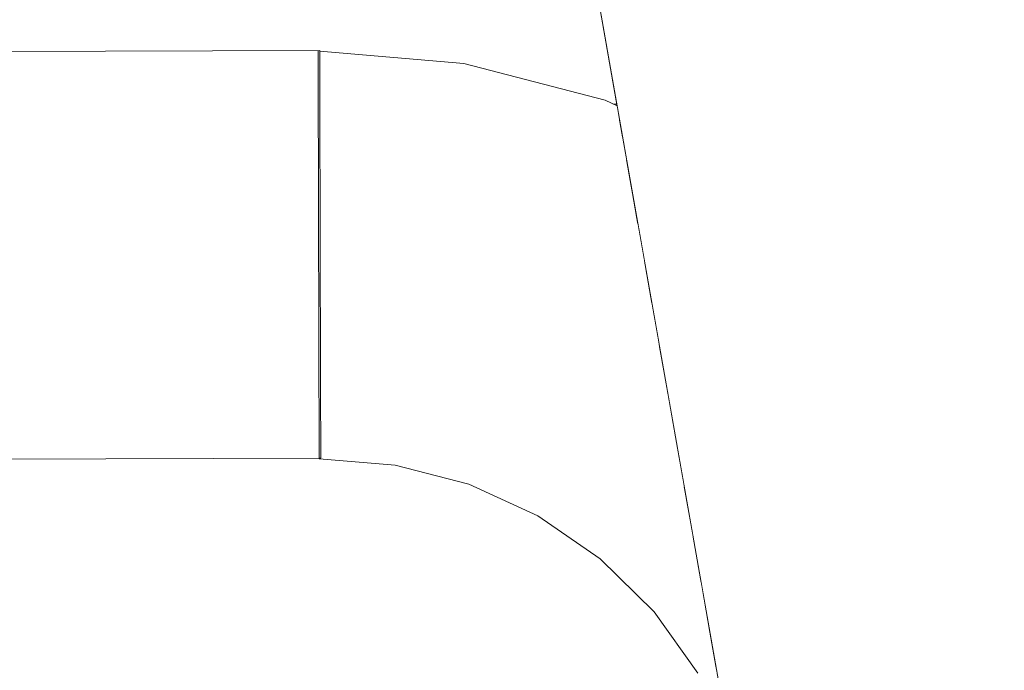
# Model space of a CAD drawing. Header units: millimetres. Extents: x -30280 to 309309, y -17460 to 4378.
# Tile 851 of 1056: x 251394 to 251433, y -13065 to -13040. Entities that reach past the tile are written whole.
import ezdxf

# ---------------------------------------------------------------- set-up
doc = ezdxf.new("R2010")
doc.units = ezdxf.units.MM
doc.header["$MEASUREMENT"] = 0
doc.linetypes.add('Wipeout_Contour', pattern=[1000, 0, -1000])
for name, color, linetype in [('Nuevo_08_E_Envans secs', 7, 'Continuous'), ('Nuevo_09_EI_Mobiliari general', 7, 'Continuous'), ('Nuevo_Ventanas Archicad', 7, 'Continuous')]:
    doc.layers.add(name, color=color, linetype=linetype)
doc.layers.add('Nuevo_09_EI_Mobiliari general_Pluma_Nº__1', color=7, linetype='Continuous', lineweight=5)

# ---------------------------------------------------------------- blocks, each defined once
blk = doc.blocks.new('Elem Sección_541_6', base_point=(235890.588, -13459.976))
at = {"color": 254, "linetype": 'Wipeout_Contour', "lineweight": 0, "ltscale": 1517989.291840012}
blk.add_wipeout([(248979.884, -11359.976), (254508.641, -11359.976), (254508.641, -13457.976), (254654.197, -13457.976), (254654.197, -11012.976), (248979.884, -11012.976)], dxfattribs=at).dxf.layer = 'Nuevo_08_E_Envans secs'
blk = doc.blocks.new('Elem Sección_543_6', base_point=(235890.588, -13459.976))
at = {"color": 254, "linetype": 'Wipeout_Contour', "lineweight": 0, "ltscale": 31165908.05935061}
blk.add_wipeout([(253368.641, -11399.976), (248979.884, -11399.976), (248979.884, -13305.666), (249022.416, -13068.118), (249023.053, -13065.78), (249026.984, -13043.488), (249005.387, -13043.488), (249005.387, -12987.919), (249005.459, -12987.919), (249019.024, -12561.809), (249441.751, -12561.809), (249455.316, -12987.919), (249455.387, -12987.919), (249455.387, -13043.488), (249433.791, -13043.488), (249437.722, -13065.78), (249438.358, -13068.118), (249480.387, -13302.855), (249522.416, -13068.119), (249523.053, -13065.78), (249526.984, -13043.488), (249505.387, -13043.488), (249505.387, -12987.919), (249505.459, -12987.919), (249519.024, -12561.809), (249941.751, -12561.809), (249955.316, -12987.919), (249955.387, -12987.919), (249955.387, -13043.488), (249933.791, -13043.488), (249937.722, -13065.78), (249938.358, -13068.119), (249980.387, -13302.855), (250022.416, -13068.119), (250023.053, -13065.78), (250026.984, -13043.488), (250005.387, -13043.488), (250005.387, -12987.919), (250005.459, -12987.919), (250019.024, -12561.81), (250441.751, -12561.81), (250455.316, -12987.919), (250455.387, -12987.919), (250455.387, -13043.488), (250433.791, -13043.488), (250437.722, -13065.78), (250438.358, -13068.119), (250480.387, -13302.855), (250522.416, -13068.119), (250523.053, -13065.78), (250526.984, -13043.488), (250505.387, -13043.488), (250505.387, -12987.919), (250505.459, -12987.919), (250519.024, -12561.81), (250941.751, -12561.81), (250955.316, -12987.919), (250955.387, -12987.919), (250955.387, -13043.488), (250933.791, -13043.488), (250937.722, -13065.78), (250938.358, -13068.119), (250980.387, -13302.855), (251022.416, -13068.119), (251023.053, -13065.78), (251026.984, -13043.488), (251005.387, -13043.488), (251005.387, -12987.919), (251005.459, -12987.919), (251019.024, -12561.81), (251441.751, -12561.81), (251455.316, -12987.919), (251455.387, -12987.919), (251455.387, -13043.488), (251433.791, -13043.488), (251437.722, -13065.78), (251438.358, -13068.119), (251480.387, -13302.855), (251522.416, -13068.119), (251523.053, -13065.78), (251526.984, -13043.488), (251505.387, -13043.488), (251505.387, -12987.919), (251505.459, -12987.919), (251519.024, -12561.81), (251941.751, -12561.81), (251955.316, -12987.919), (251955.387, -12987.919), (251955.387, -13043.488), (251933.791, -13043.488), (251937.722, -13065.78), (251938.358, -13068.119), (251980.387, -13302.855), (252022.416, -13068.119), (252023.053, -13065.78), (252026.984, -13043.488), (252005.387, -13043.488), (252005.387, -12987.919), (252005.459, -12987.919), (252019.024, -12561.81), (252441.751, -12561.81), (252455.316, -12987.919), (252455.387, -12987.919), (252455.387, -13043.488), (252433.791, -13043.488), (252437.722, -13065.78), (252438.358, -13068.119), (252480.387, -13302.855), (252522.416, -13068.119), (252523.053, -13065.78), (252526.984, -13043.488), (252505.387, -13043.488), (252505.387, -12987.919), (252505.459, -12987.919), (252519.024, -12561.81), (252941.751, -12561.81), (252955.316, -12987.919), (252955.387, -12987.919), (252955.387, -13043.488), (252933.791, -13043.488), (252937.722, -13065.78), (252938.358, -13068.119), (252999.567, -13409.976), (253368.641, -13409.976)], dxfattribs=at).dxf.layer = 'Nuevo_Ventanas Archicad'
at = {"color": 254, "linetype": 'Wipeout_Contour', "lineweight": 0, "ltscale": 7295586.635294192}
blk.add_wipeout([(251038.831, -13068.438), (250989.008, -13351.001), (250999.567, -13409.976), (251461.208, -13409.976), (251471.767, -13351.001), (251421.944, -13068.438), (251421.833, -13068.03), (251420.624, -13065.481), (251418.964, -13063.151), (251416.847, -13061.071), (251414.395, -13059.386), (251411.682, -13058.147), (251408.792, -13057.391), (251405.812, -13057.142), (251405.812, -13057.12), (251236.9, -13057.585), (251236.899, -13057.621), (251230.387, -13057.603), (251223.875, -13057.621), (251223.875, -13057.585), (251054.963, -13057.12), (251054.963, -13057.142), (251051.983, -13057.391), (251049.093, -13058.147), (251046.38, -13059.386), (251043.928, -13061.071), (251041.811, -13063.151), (251040.151, -13065.481), (251038.942, -13068.03)], dxfattribs=at).dxf.layer = 'Nuevo_Ventanas Archicad'
blk = doc.blocks.new('Elem Sección_548_6', base_point=(235890.588, -13459.976))
at = {"color": 254, "linetype": 'Wipeout_Contour', "lineweight": 0, "ltscale": 755266.248485}
blk.add_wipeout([(251417.368, -13043.221), (251417.508, -13043.285), (251417.497, -13043.221)], dxfattribs=at).dxf.layer = 'Nuevo_09_EI_Mobiliari general'
at = {"color": 254, "linetype": 'Wipeout_Contour', "lineweight": 0, "ltscale": 755272.90756}
blk.add_wipeout([(251419.118, -13052.414), (251419.014, -13052.601), (251419.17, -13052.708)], dxfattribs=at).dxf.layer = 'Nuevo_09_EI_Mobiliari general'
at = {"color": 254, "linetype": 'Wipeout_Contour', "lineweight": 0, "ltscale": 755279.492133}
blk.add_wipeout([(251420.871, -13062.353), (251420.304, -13062.694), (251421.137, -13063.864)], dxfattribs=at).dxf.layer = 'Nuevo_09_EI_Mobiliari general'
at = {"color": 254, "linetype": 'Wipeout_Contour', "lineweight": 0, "ltscale": 9559586.718697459}
blk.add_wipeout([(251044.853, -13034.287), (251043.278, -13043.221), (251043.407, -13043.221), (251043.735, -13043.071), (251049.285, -13041.62), (251054.944, -13041.147), (251054.944, -13041.12), (251230.387, -13041.603), (251405.831, -13041.12), (251405.831, -13041.147), (251411.49, -13041.62), (251417.04, -13043.071), (251417.368, -13043.221), (251417.497, -13043.221), (251415.922, -13034.287), (251415.153, -13031.419), (251413.897, -13028.729), (251412.191, -13026.298), (251410.089, -13024.201), (251407.654, -13022.502), (251404.961, -13021.252), (251402.091, -13020.49), (251399.133, -13020.239), (251399.133, -13020.217), (251243.579, -13020.652), (251243.579, -13020.725), (251230.387, -13020.689), (251217.196, -13020.725), (251217.196, -13020.652), (251061.642, -13020.217), (251061.642, -13020.239), (251058.684, -13020.49), (251055.814, -13021.252), (251053.12, -13022.502), (251050.685, -13024.201), (251048.583, -13026.298), (251046.878, -13028.729), (251045.622, -13031.419)], dxfattribs=at).dxf.layer = 'Nuevo_09_EI_Mobiliari general'
at = {"color": 254, "linetype": 'Wipeout_Contour', "lineweight": 0, "ltscale": 2517678.655967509}
blk.add_wipeout([(251455.387, -13007.674), (251413.566, -13007.674), (251415.63, -13008.632), (251420.357, -13011.93), (251424.437, -13016.001), (251427.747, -13020.719), (251430.186, -13025.942), (251431.679, -13031.509), (251433.744, -13043.221), (251455.387, -13043.221)], dxfattribs=at).dxf.layer = 'Nuevo_09_EI_Mobiliari general'
at = {"color": 254, "linetype": 'Wipeout_Contour', "lineweight": 0, "ltscale": 1007193.004437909}
blk.add_wipeout([(251480.387, -13345.819), (251425.168, -13032.657), (251423.8, -13032.898), (251480.387, -13353.819)], dxfattribs=at).dxf.layer = 'Nuevo_09_EI_Mobiliari general'
at = {"color": 254, "linetype": 'Wipeout_Contour', "lineweight": 0, "ltscale": 1007021.546958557}
blk.add_wipeout([(251417.508, -13043.285), (251417.04, -13043.071), (251417.081, -13043.2), (251417.53, -13043.405)], dxfattribs=at).dxf.layer = 'Nuevo_09_EI_Mobiliari general'
at = {"color": 254, "linetype": 'Wipeout_Contour', "lineweight": 0, "ltscale": 1007189.338553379}
blk.add_wipeout([(251480.387, -13353.819), (251423.8, -13032.898), (251422.432, -13033.139), (251478.977, -13353.819)], dxfattribs=at).dxf.layer = 'Nuevo_09_EI_Mobiliari general'
at = {"color": 254, "linetype": 'Wipeout_Contour', "lineweight": 0, "ltscale": 1007009.396975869}
blk.add_wipeout([(251411.49, -13041.62), (251411.511, -13041.743), (251417.081, -13043.2), (251417.04, -13043.071)], dxfattribs=at).dxf.layer = 'Nuevo_09_EI_Mobiliari general'
at = {"color": 254, "linetype": 'Wipeout_Contour', "lineweight": 0, "ltscale": 1258731.09734924}
blk.add_wipeout([(251405.83, -13041.242), (251405.83, -13041.269), (251411.511, -13041.743), (251411.49, -13041.62), (251405.831, -13041.147)], dxfattribs=at).dxf.layer = 'Nuevo_09_EI_Mobiliari general'
at = {"color": 254, "linetype": 'Wipeout_Contour', "lineweight": 0, "ltscale": 1007021.780773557}
blk.add_wipeout([(251417.04, -13043.554), (251417.601, -13043.81), (251417.53, -13043.405), (251417.081, -13043.2)], dxfattribs=at).dxf.layer = 'Nuevo_09_EI_Mobiliari general'
at = {"color": 254, "linetype": 'Wipeout_Contour', "lineweight": 0, "ltscale": 1007009.447294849}
blk.add_wipeout([(251411.511, -13041.743), (251411.49, -13042.102), (251417.04, -13043.554), (251417.081, -13043.2)], dxfattribs=at).dxf.layer = 'Nuevo_09_EI_Mobiliari general'
at = {"color": 254, "linetype": 'Wipeout_Contour', "lineweight": 0, "ltscale": 1258731.179219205}
blk.add_wipeout([(251405.83, -13041.269), (251405.831, -13041.603), (251405.831, -13041.629), (251411.49, -13042.102), (251411.511, -13041.743)], dxfattribs=at).dxf.layer = 'Nuevo_09_EI_Mobiliari general'
at = {"color": 254, "linetype": 'Wipeout_Contour', "lineweight": 0, "ltscale": 1007021.852639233}
blk.add_wipeout([(251416.917, -13044.122), (251417.721, -13044.489), (251417.601, -13043.81), (251417.04, -13043.554)], dxfattribs=at).dxf.layer = 'Nuevo_09_EI_Mobiliari general'
at = {"color": 254, "linetype": 'Wipeout_Contour', "lineweight": 0, "ltscale": 1007009.305013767}
blk.add_wipeout([(251411.49, -13042.102), (251411.428, -13042.686), (251416.917, -13044.122), (251417.04, -13043.554)], dxfattribs=at).dxf.layer = 'Nuevo_09_EI_Mobiliari general'
at = {"color": 254, "linetype": 'Wipeout_Contour', "lineweight": 0, "ltscale": 1258731.241697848}
blk.add_wipeout([(251405.831, -13041.629), (251405.832, -13042.192), (251405.832, -13042.219), (251411.428, -13042.686), (251411.49, -13042.102)], dxfattribs=at).dxf.layer = 'Nuevo_09_EI_Mobiliari general'
at = {"color": 254, "linetype": 'Wipeout_Contour', "lineweight": 0, "ltscale": 1007021.938522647}
blk.add_wipeout([(251416.917, -13044.122), (251416.717, -13044.887), (251417.885, -13045.421), (251417.721, -13044.489)], dxfattribs=at).dxf.layer = 'Nuevo_09_EI_Mobiliari general'
at = {"color": 254, "linetype": 'Wipeout_Contour', "lineweight": 0, "ltscale": 1006625.019376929}
blk.add_wipeout([(251230.387, -13041.603), (251230.387, -13041.724), (251405.83, -13041.242), (251405.831, -13041.12)], dxfattribs=at).dxf.layer = 'Nuevo_09_EI_Mobiliari general'
at = {"color": 254, "linetype": 'Wipeout_Contour', "lineweight": 0, "ltscale": 1007008.967284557}
blk.add_wipeout([(251411.327, -13043.478), (251416.717, -13044.887), (251416.917, -13044.122), (251411.428, -13042.686)], dxfattribs=at).dxf.layer = 'Nuevo_09_EI_Mobiliari general'
at = {"color": 254, "linetype": 'Wipeout_Contour', "lineweight": 0, "ltscale": 1006986.831757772}
blk.add_wipeout([(251411.428, -13042.686), (251405.832, -13042.219), (251405.833, -13043.019), (251411.327, -13043.478)], dxfattribs=at).dxf.layer = 'Nuevo_09_EI_Mobiliari general'
at = {"color": 254, "linetype": 'Wipeout_Contour', "lineweight": 0, "ltscale": 1007022.020560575}
blk.add_wipeout([(251416.717, -13044.887), (251416.445, -13045.826), (251418.089, -13046.577), (251417.885, -13045.421)], dxfattribs=at).dxf.layer = 'Nuevo_09_EI_Mobiliari general'
at = {"color": 254, "linetype": 'Wipeout_Contour', "lineweight": 0, "ltscale": 1006625.069390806}
blk.add_wipeout([(251230.387, -13042.085), (251405.831, -13041.603), (251405.83, -13041.242), (251230.387, -13041.724)], dxfattribs=at).dxf.layer = 'Nuevo_09_EI_Mobiliari general'
at = {"color": 254, "linetype": 'Wipeout_Contour', "lineweight": 0, "ltscale": 1007008.444547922}
blk.add_wipeout([(251411.327, -13043.478), (251411.19, -13044.452), (251416.445, -13045.826), (251416.717, -13044.887)], dxfattribs=at).dxf.layer = 'Nuevo_09_EI_Mobiliari general'
at = {"layer": 'Nuevo_09_EI_Mobiliari general_Pluma_Nº__1', "color": 7, "linetype": 'Continuous', "lineweight": 5}
for p, q in [((251405.768, -13041.142), (251405.768, -13041.242)), ((251405.831, -13041.12), (251405.83, -13041.242))]:
    blk.add_line(p, q, dxfattribs=at)
at = {"color": 254, "linetype": 'Wipeout_Contour', "lineweight": 0, "ltscale": 1006625.169237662}
blk.add_wipeout([(251405.831, -13041.603), (251230.387, -13042.085), (251230.387, -13042.674), (251405.832, -13042.192)], dxfattribs=at).dxf.layer = 'Nuevo_09_EI_Mobiliari general'
at = {"color": 254, "linetype": 'Wipeout_Contour', "lineweight": 0, "ltscale": 1258731.292618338}
blk.add_wipeout([(251405.833, -13043.019), (251405.836, -13043.978), (251405.836, -13044.005), (251411.19, -13044.452), (251411.327, -13043.478)], dxfattribs=at).dxf.layer = 'Nuevo_09_EI_Mobiliari general'
at = {"color": 254, "linetype": 'Wipeout_Contour', "lineweight": 0, "ltscale": 1007022.086740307}
blk.add_wipeout([(251416.445, -13045.826), (251416.11, -13046.911), (251418.326, -13047.923), (251418.089, -13046.577)], dxfattribs=at).dxf.layer = 'Nuevo_09_EI_Mobiliari general'
at = {"layer": 'Nuevo_09_EI_Mobiliari general_Pluma_Nº__1', "color": 7, "linetype": 'Continuous', "lineweight": 5}
for p, q in [((251405.831, -13041.12), (251223.831, -13041.621)), ((251405.768, -13041.242), (251405.768, -13041.603)), ((251405.83, -13041.242), (251405.831, -13041.603)), ((251411.49, -13041.62), (251405.831, -13041.147))]:
    blk.add_line(p, q, dxfattribs=at)
at = {"color": 254, "linetype": 'Wipeout_Contour', "lineweight": 0, "ltscale": 1006625.31588669}
blk.add_wipeout([(251230.387, -13042.674), (251230.387, -13043.474), (251405.833, -13042.992), (251405.832, -13042.192)], dxfattribs=at).dxf.layer = 'Nuevo_09_EI_Mobiliari general'
at = {"color": 254, "linetype": 'Wipeout_Contour', "lineweight": 0, "ltscale": 1007007.752841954}
blk.add_wipeout([(251411.19, -13044.452), (251411.021, -13045.58), (251416.11, -13046.911), (251416.445, -13045.826)], dxfattribs=at).dxf.layer = 'Nuevo_09_EI_Mobiliari general'
at = {"layer": 'Nuevo_09_EI_Mobiliari general_Pluma_Nº__1', "color": 7, "linetype": 'Continuous', "lineweight": 5}
for p, q in [((251405.768, -13041.603), (251405.769, -13042.192)), ((251405.831, -13041.603), (251405.832, -13042.192))]:
    blk.add_line(p, q, dxfattribs=at)
at = {"color": 254, "linetype": 'Wipeout_Contour', "lineweight": 0, "ltscale": 1258731.281797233}
blk.add_wipeout([(251405.836, -13044.005), (251405.838, -13045.12), (251405.838, -13045.147), (251411.021, -13045.58), (251411.19, -13044.452)], dxfattribs=at).dxf.layer = 'Nuevo_09_EI_Mobiliari general'
at = {"color": 254, "linetype": 'Wipeout_Contour', "lineweight": 0, "ltscale": 1007022.130618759}
blk.add_wipeout([(251415.721, -13048.107), (251418.59, -13049.418), (251418.326, -13047.923), (251416.11, -13046.911)], dxfattribs=at).dxf.layer = 'Nuevo_09_EI_Mobiliari general'
at = {"color": 254, "linetype": 'Wipeout_Contour', "lineweight": 0, "ltscale": 1006625.504894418}
blk.add_wipeout([(251230.387, -13043.474), (251230.387, -13044.46), (251405.836, -13043.978), (251405.833, -13042.992)], dxfattribs=at).dxf.layer = 'Nuevo_09_EI_Mobiliari general'
at = {"color": 254, "linetype": 'Wipeout_Contour', "lineweight": 0, "ltscale": 1007006.913308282}
blk.add_wipeout([(251411.021, -13045.58), (251410.826, -13046.827), (251415.721, -13048.107), (251416.11, -13046.911)], dxfattribs=at).dxf.layer = 'Nuevo_09_EI_Mobiliari general'
at = {"layer": 'Nuevo_09_EI_Mobiliari general_Pluma_Nº__1', "color": 7, "linetype": 'Continuous', "lineweight": 5}
for p, q in [((251405.769, -13042.192), (251405.771, -13042.992)), ((251405.832, -13042.192), (251405.833, -13042.992))]:
    blk.add_line(p, q, dxfattribs=at)
at = {"color": 254, "linetype": 'Wipeout_Contour', "lineweight": 0, "ltscale": 1258731.247708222}
blk.add_wipeout([(251405.838, -13045.147), (251405.842, -13046.384), (251405.842, -13046.411), (251410.826, -13046.827), (251411.021, -13045.58)], dxfattribs=at).dxf.layer = 'Nuevo_09_EI_Mobiliari general'
at = {"color": 254, "linetype": 'Wipeout_Contour', "lineweight": 0, "ltscale": 1007022.148935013}
blk.add_wipeout([(251415.292, -13049.38), (251418.872, -13051.016), (251418.59, -13049.418), (251415.721, -13048.107)], dxfattribs=at).dxf.layer = 'Nuevo_09_EI_Mobiliari general'
at = {"color": 254, "linetype": 'Wipeout_Contour', "lineweight": 0, "ltscale": 1006625.730517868}
blk.add_wipeout([(251230.387, -13044.46), (251230.387, -13045.603), (251405.838, -13045.12), (251405.836, -13043.978)], dxfattribs=at).dxf.layer = 'Nuevo_09_EI_Mobiliari general'
at = {"color": 254, "linetype": 'Wipeout_Contour', "lineweight": 0, "ltscale": 1007005.951541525}
blk.add_wipeout([(251410.826, -13046.827), (251410.609, -13048.156), (251415.292, -13049.38), (251415.721, -13048.107)], dxfattribs=at).dxf.layer = 'Nuevo_09_EI_Mobiliari general'
at = {"layer": 'Nuevo_09_EI_Mobiliari general_Pluma_Nº__1', "color": 7, "linetype": 'Continuous', "lineweight": 5}
for p, q in [((251405.771, -13042.992), (251405.773, -13043.978)), ((251405.833, -13042.992), (251405.836, -13043.978))]:
    blk.add_line(p, q, dxfattribs=at)
at = {"color": 254, "linetype": 'Wipeout_Contour', "lineweight": 0, "ltscale": 1258731.191655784}
blk.add_wipeout([(251405.842, -13046.411), (251405.845, -13047.731), (251405.845, -13047.758), (251410.609, -13048.156), (251410.826, -13046.827)], dxfattribs=at).dxf.layer = 'Nuevo_09_EI_Mobiliari general'
at = {"color": 254, "linetype": 'Wipeout_Contour', "lineweight": 0, "ltscale": 1258779.224175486}
blk.add_wipeout([(251414.833, -13050.69), (251419.014, -13052.601), (251419.118, -13052.414), (251418.872, -13051.016), (251415.292, -13049.38)], dxfattribs=at).dxf.layer = 'Nuevo_09_EI_Mobiliari general'
at = {"color": 254, "linetype": 'Wipeout_Contour', "lineweight": 0, "ltscale": 1006625.985918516}
blk.add_wipeout([(251405.838, -13045.12), (251230.387, -13045.603), (251230.387, -13046.866), (251405.842, -13046.384)], dxfattribs=at).dxf.layer = 'Nuevo_09_EI_Mobiliari general'
at = {"color": 254, "linetype": 'Wipeout_Contour', "lineweight": 0, "ltscale": 1007004.896802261}
blk.add_wipeout([(251410.609, -13048.156), (251410.379, -13049.526), (251414.833, -13050.69), (251415.292, -13049.38)], dxfattribs=at).dxf.layer = 'Nuevo_09_EI_Mobiliari general'
at = {"color": 254, "linetype": 'Wipeout_Contour', "lineweight": 0, "ltscale": 1007030.22844538}
blk.add_wipeout([(251419.014, -13052.601), (251418.322, -13053.808), (251419.508, -13054.623), (251419.17, -13052.708)], dxfattribs=at).dxf.layer = 'Nuevo_09_EI_Mobiliari general'
at = {"layer": 'Nuevo_09_EI_Mobiliari general_Pluma_Nº__1', "color": 7, "linetype": 'Continuous', "lineweight": 5}
for p, q in [((251405.773, -13043.978), (251405.776, -13045.12)), ((251405.836, -13043.978), (251405.838, -13045.12))]:
    blk.add_line(p, q, dxfattribs=at)
at = {"color": 254, "linetype": 'Wipeout_Contour', "lineweight": 0, "ltscale": 1006986.200643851}
blk.add_wipeout([(251405.782, -13047.753), (251405.786, -13049.142), (251410.379, -13049.526), (251410.609, -13048.156)], dxfattribs=at).dxf.layer = 'Nuevo_09_EI_Mobiliari general'
at = {"color": 254, "linetype": 'Wipeout_Contour', "lineweight": 0, "ltscale": 1007020.883614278}
blk.add_wipeout([(251414.833, -13050.69), (251414.361, -13051.998), (251418.322, -13053.808), (251419.014, -13052.601)], dxfattribs=at).dxf.layer = 'Nuevo_09_EI_Mobiliari general'
at = {"color": 254, "linetype": 'Wipeout_Contour', "lineweight": 0, "ltscale": 1006626.263336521}
blk.add_wipeout([(251230.387, -13046.866), (251230.387, -13048.213), (251405.845, -13047.731), (251405.842, -13046.384)], dxfattribs=at).dxf.layer = 'Nuevo_09_EI_Mobiliari general'
at = {"color": 254, "linetype": 'Wipeout_Contour', "lineweight": 0, "ltscale": 1007003.781117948}
blk.add_wipeout([(251410.379, -13049.526), (251410.141, -13050.895), (251414.361, -13051.998), (251414.833, -13050.69)], dxfattribs=at).dxf.layer = 'Nuevo_09_EI_Mobiliari general'
at = {"color": 254, "linetype": 'Wipeout_Contour', "lineweight": 0, "ltscale": 1007029.969518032}
blk.add_wipeout([(251417.63, -13054.973), (251419.837, -13056.49), (251419.508, -13054.623), (251418.322, -13053.808)], dxfattribs=at).dxf.layer = 'Nuevo_09_EI_Mobiliari general'
at = {"layer": 'Nuevo_09_EI_Mobiliari general_Pluma_Nº__1', "color": 7, "linetype": 'Continuous', "lineweight": 5}
for p, q in [((251405.776, -13045.12), (251405.779, -13046.384)), ((251405.838, -13045.12), (251405.842, -13046.384))]:
    blk.add_line(p, q, dxfattribs=at)
at = {"color": 254, "linetype": 'Wipeout_Contour', "lineweight": 0, "ltscale": 1006986.030298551}
blk.add_wipeout([(251405.786, -13049.142), (251405.79, -13050.531), (251410.141, -13050.895), (251410.379, -13049.526)], dxfattribs=at).dxf.layer = 'Nuevo_09_EI_Mobiliari general'
at = {"color": 254, "linetype": 'Wipeout_Contour', "lineweight": 0, "ltscale": 1007018.81579028}
blk.add_wipeout([(251414.361, -13051.998), (251413.889, -13053.263), (251417.63, -13054.973), (251418.322, -13053.808)], dxfattribs=at).dxf.layer = 'Nuevo_09_EI_Mobiliari general'
at = {"color": 254, "linetype": 'Wipeout_Contour', "lineweight": 0, "ltscale": 1761670.285795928}
blk.add_wipeout([(251405.845, -13047.731), (251223.846, -13048.231), (251223.849, -13049.585), (251230.387, -13049.603), (251405.786, -13049.12), (251405.782, -13047.753), (251405.845, -13047.758)], dxfattribs=at).dxf.layer = 'Nuevo_09_EI_Mobiliari general'
at = {"color": 254, "linetype": 'Wipeout_Contour', "lineweight": 0, "ltscale": 1007002.638300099}
blk.add_wipeout([(251410.141, -13050.895), (251409.903, -13052.221), (251413.889, -13053.263), (251414.361, -13051.998)], dxfattribs=at).dxf.layer = 'Nuevo_09_EI_Mobiliari general'
at = {"color": 254, "linetype": 'Wipeout_Contour', "lineweight": 0, "ltscale": 1007029.604588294}
blk.add_wipeout([(251417.63, -13054.973), (251416.958, -13056.06), (251420.147, -13058.252), (251419.836, -13056.489)], dxfattribs=at).dxf.layer = 'Nuevo_09_EI_Mobiliari general'
at = {"layer": 'Nuevo_09_EI_Mobiliari general_Pluma_Nº__1', "color": 7, "linetype": 'Continuous', "lineweight": 5}
for p, q in [((251405.779, -13046.384), (251405.782, -13047.731)), ((251405.842, -13046.384), (251405.845, -13047.731))]:
    blk.add_line(p, q, dxfattribs=at)
at = {"color": 254, "linetype": 'Wipeout_Contour', "lineweight": 0, "ltscale": 1006985.847357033}
blk.add_wipeout([(251405.79, -13050.531), (251405.794, -13051.878), (251409.903, -13052.221), (251410.141, -13050.895)], dxfattribs=at).dxf.layer = 'Nuevo_09_EI_Mobiliari general'
at = {"color": 254, "linetype": 'Wipeout_Contour', "lineweight": 0, "ltscale": 1007016.769561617}
blk.add_wipeout([(251413.889, -13053.263), (251413.431, -13054.448), (251416.958, -13056.06), (251417.63, -13054.973)], dxfattribs=at).dxf.layer = 'Nuevo_09_EI_Mobiliari general'
at = {"color": 254, "linetype": 'Wipeout_Contour', "lineweight": 0, "ltscale": 755276.572034}
blk.add_wipeout([(251420.147, -13058.252), (251419.336, -13059.104), (251420.499, -13060.246)], dxfattribs=at).dxf.layer = 'Nuevo_09_EI_Mobiliari general'
at = {"color": 254, "linetype": 'Wipeout_Contour', "lineweight": 0, "ltscale": 1258209.267963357}
blk.add_wipeout([(251230.387, -13049.603), (251236.925, -13049.621), (251236.921, -13050.974), (251405.79, -13050.509), (251405.786, -13049.12)], dxfattribs=at).dxf.layer = 'Nuevo_09_EI_Mobiliari general'
at = {"color": 254, "linetype": 'Wipeout_Contour', "lineweight": 0, "ltscale": 1007001.502909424}
blk.add_wipeout([(251409.903, -13052.221), (251409.672, -13053.466), (251413.431, -13054.448), (251413.889, -13053.263)], dxfattribs=at).dxf.layer = 'Nuevo_09_EI_Mobiliari general'
at = {"color": 254, "linetype": 'Wipeout_Contour', "lineweight": 0, "ltscale": 1007028.220963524}
blk.add_wipeout([(251416.958, -13056.06), (251416.328, -13057.037), (251419.336, -13059.104), (251420.147, -13058.252)], dxfattribs=at).dxf.layer = 'Nuevo_09_EI_Mobiliari general'
at = {"layer": 'Nuevo_09_EI_Mobiliari general_Pluma_Nº__1', "color": 7, "linetype": 'Continuous', "lineweight": 5}
for p, q in [((251405.782, -13047.731), (251405.786, -13049.12)), ((251405.845, -13047.731), (251405.849, -13049.12))]:
    blk.add_line(p, q, dxfattribs=at)
at = {"color": 254, "linetype": 'Wipeout_Contour', "lineweight": 0, "ltscale": 1006985.657181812}
blk.add_wipeout([(251405.794, -13051.878), (251405.798, -13053.142), (251409.672, -13053.466), (251409.903, -13052.221)], dxfattribs=at).dxf.layer = 'Nuevo_09_EI_Mobiliari general'
at = {"color": 254, "linetype": 'Wipeout_Contour', "lineweight": 0, "ltscale": 1007014.806895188}
blk.add_wipeout([(251413.431, -13054.448), (251413.001, -13055.516), (251416.328, -13057.037), (251416.958, -13056.06)], dxfattribs=at).dxf.layer = 'Nuevo_09_EI_Mobiliari general'
at = {"color": 254, "linetype": 'Wipeout_Contour', "lineweight": 0, "ltscale": 1007034.984148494}
blk.add_wipeout([(251419.336, -13059.104), (251418.603, -13059.828), (251420.807, -13061.993), (251420.499, -13060.247)], dxfattribs=at).dxf.layer = 'Nuevo_09_EI_Mobiliari general'
at = {"color": 254, "linetype": 'Wipeout_Contour', "lineweight": 0, "ltscale": 1258357.737157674}
blk.add_wipeout([(251405.79, -13050.509), (251223.853, -13051.01), (251223.857, -13052.357), (251405.794, -13051.856), (251405.79, -13050.531)], dxfattribs=at).dxf.layer = 'Nuevo_09_EI_Mobiliari general'
at = {"color": 254, "linetype": 'Wipeout_Contour', "lineweight": 0, "ltscale": 1007000.409203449}
blk.add_wipeout([(251409.672, -13053.466), (251409.456, -13054.589), (251413.001, -13055.516), (251413.431, -13054.448)], dxfattribs=at).dxf.layer = 'Nuevo_09_EI_Mobiliari general'
at = {"color": 254, "linetype": 'Wipeout_Contour', "lineweight": 0, "ltscale": 1007025.65525202}
blk.add_wipeout([(251416.328, -13057.037), (251415.759, -13057.873), (251418.603, -13059.828), (251419.336, -13059.104)], dxfattribs=at).dxf.layer = 'Nuevo_09_EI_Mobiliari general'
at = {"layer": 'Nuevo_09_EI_Mobiliari general_Pluma_Nº__1', "color": 7, "linetype": 'Continuous', "lineweight": 5}
for p, q in [((251405.786, -13049.12), (251405.79, -13050.509)), ((251405.849, -13049.12), (251405.853, -13050.509))]:
    blk.add_line(p, q, dxfattribs=at)
at = {"color": 254, "linetype": 'Wipeout_Contour', "lineweight": 0, "ltscale": 1006985.465280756}
blk.add_wipeout([(251405.798, -13053.142), (251405.801, -13054.284), (251409.456, -13054.589), (251409.672, -13053.466)], dxfattribs=at).dxf.layer = 'Nuevo_09_EI_Mobiliari general'
at = {"color": 254, "linetype": 'Wipeout_Contour', "lineweight": 0, "ltscale": 1007012.98714172}
blk.add_wipeout([(251413.001, -13055.516), (251412.612, -13056.435), (251415.759, -13057.873), (251416.328, -13057.037)], dxfattribs=at).dxf.layer = 'Nuevo_09_EI_Mobiliari general'
at = {"color": 254, "linetype": 'Wipeout_Contour', "lineweight": 0, "ltscale": 1258793.310867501}
blk.add_wipeout([(251418.603, -13059.828), (251417.97, -13060.401), (251420.304, -13062.694), (251420.871, -13062.353), (251420.807, -13061.993)], dxfattribs=at).dxf.layer = 'Nuevo_09_EI_Mobiliari general'
at = {"color": 254, "linetype": 'Wipeout_Contour', "lineweight": 0, "ltscale": 2013080.075055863}
blk.add_wipeout([(251230.387, -13052.339), (251223.857, -13052.357), (251223.861, -13053.621), (251405.798, -13053.12), (251405.794, -13051.878), (251405.794, -13051.856), (251236.918, -13052.321), (251236.917, -13052.357)], dxfattribs=at).dxf.layer = 'Nuevo_09_EI_Mobiliari general'
at = {"color": 254, "linetype": 'Wipeout_Contour', "lineweight": 0, "ltscale": 1006999.390103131}
blk.add_wipeout([(251409.456, -13054.589), (251409.26, -13055.559), (251412.612, -13056.435), (251413.001, -13055.516)], dxfattribs=at).dxf.layer = 'Nuevo_09_EI_Mobiliari general'
at = {"color": 254, "linetype": 'Wipeout_Contour', "lineweight": 0, "ltscale": 1007023.373727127}
blk.add_wipeout([(251415.267, -13058.544), (251417.97, -13060.401), (251418.603, -13059.828), (251415.759, -13057.873)], dxfattribs=at).dxf.layer = 'Nuevo_09_EI_Mobiliari general'
at = {"color": 254, "linetype": 'Wipeout_Contour', "lineweight": 0, "ltscale": 1007038.984115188}
blk.add_wipeout([(251420.304, -13062.694), (251419.691, -13063.002), (251421.411, -13065.416), (251421.137, -13063.864)], dxfattribs=at).dxf.layer = 'Nuevo_09_EI_Mobiliari general'
at = {"layer": 'Nuevo_09_EI_Mobiliari general_Pluma_Nº__1', "color": 7, "linetype": 'Continuous', "lineweight": 5}
for p, q in [((251405.79, -13050.509), (251405.794, -13051.856)), ((251405.853, -13050.509), (251405.857, -13051.856))]:
    blk.add_line(p, q, dxfattribs=at)
at = {"color": 254, "linetype": 'Wipeout_Contour', "lineweight": 0, "ltscale": 1006985.277157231}
blk.add_wipeout([(251405.801, -13054.284), (251405.804, -13055.27), (251409.26, -13055.559), (251409.456, -13054.589)], dxfattribs=at).dxf.layer = 'Nuevo_09_EI_Mobiliari general'
at = {"color": 254, "linetype": 'Wipeout_Contour', "lineweight": 0, "ltscale": 1007011.36524283}
blk.add_wipeout([(251412.277, -13057.177), (251415.267, -13058.544), (251415.759, -13057.873), (251412.612, -13056.435)], dxfattribs=at).dxf.layer = 'Nuevo_09_EI_Mobiliari general'
at = {"color": 254, "linetype": 'Wipeout_Contour', "lineweight": 0, "ltscale": 1007031.711039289}
blk.add_wipeout([(251417.97, -13060.401), (251417.457, -13060.807), (251419.691, -13063.002), (251420.304, -13062.694)], dxfattribs=at).dxf.layer = 'Nuevo_09_EI_Mobiliari general'
at = {"color": 254, "linetype": 'Wipeout_Contour', "lineweight": 0, "ltscale": 1258384.490120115}
blk.add_wipeout([(251236.914, -13053.585), (251236.91, -13054.727), (251405.801, -13054.263), (251405.798, -13053.142), (251405.798, -13053.12)], dxfattribs=at).dxf.layer = 'Nuevo_09_EI_Mobiliari general'
at = {"color": 254, "linetype": 'Wipeout_Contour', "lineweight": 0, "ltscale": 1006998.47621543}
blk.add_wipeout([(251409.091, -13056.344), (251412.277, -13057.177), (251412.612, -13056.435), (251409.26, -13055.559)], dxfattribs=at).dxf.layer = 'Nuevo_09_EI_Mobiliari general'
at = {"color": 254, "linetype": 'Wipeout_Contour', "lineweight": 0, "ltscale": 1007021.445306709}
blk.add_wipeout([(251415.267, -13058.544), (251414.868, -13059.028), (251417.457, -13060.807), (251417.97, -13060.401)], dxfattribs=at).dxf.layer = 'Nuevo_09_EI_Mobiliari general'
at = {"color": 254, "linetype": 'Wipeout_Contour', "lineweight": 0, "ltscale": 1258798.3401617}
blk.add_wipeout([(251419.24, -13063.156), (251420.994, -13065.618), (251421.436, -13065.557), (251421.411, -13065.416), (251419.691, -13063.002)], dxfattribs=at).dxf.layer = 'Nuevo_09_EI_Mobiliari general'
at = {"layer": 'Nuevo_09_EI_Mobiliari general_Pluma_Nº__1', "color": 7, "linetype": 'Continuous', "lineweight": 5}
for p, q in [((251405.794, -13051.856), (251405.798, -13053.12)), ((251405.857, -13051.856), (251405.86, -13053.12))]:
    blk.add_line(p, q, dxfattribs=at)
at = {"color": 254, "linetype": 'Wipeout_Contour', "lineweight": 0, "ltscale": 1006985.098180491}
blk.add_wipeout([(251409.26, -13055.559), (251405.804, -13055.27), (251405.807, -13056.07), (251409.091, -13056.344)], dxfattribs=at).dxf.layer = 'Nuevo_09_EI_Mobiliari general'
at = {"color": 254, "linetype": 'Wipeout_Contour', "lineweight": 0, "ltscale": 1007009.990088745}
blk.add_wipeout([(251412.277, -13057.177), (251412.005, -13057.72), (251414.868, -13059.028), (251415.267, -13058.544)], dxfattribs=at).dxf.layer = 'Nuevo_09_EI_Mobiliari general'
at = {"color": 254, "linetype": 'Wipeout_Contour', "lineweight": 0, "ltscale": 1007029.808529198}
blk.add_wipeout([(251417.457, -13060.807), (251417.079, -13061.033), (251419.24, -13063.156), (251419.691, -13063.002)], dxfattribs=at).dxf.layer = 'Nuevo_09_EI_Mobiliari general'
at = {"color": 254, "linetype": 'Wipeout_Contour', "lineweight": 0, "ltscale": 1258384.773761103}
blk.add_wipeout([(251236.91, -13054.727), (251236.907, -13055.713), (251405.804, -13055.249), (251405.801, -13054.284), (251405.801, -13054.263)], dxfattribs=at).dxf.layer = 'Nuevo_09_EI_Mobiliari general'
at = {"color": 254, "linetype": 'Wipeout_Contour', "lineweight": 0, "ltscale": 1006997.694946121}
blk.add_wipeout([(251409.091, -13056.344), (251408.954, -13056.922), (251412.005, -13057.72), (251412.277, -13057.177)], dxfattribs=at).dxf.layer = 'Nuevo_09_EI_Mobiliari general'
at = {"color": 254, "linetype": 'Wipeout_Contour', "lineweight": 0, "ltscale": 1007019.928144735}
blk.add_wipeout([(251414.868, -13059.028), (251414.575, -13059.312), (251417.079, -13061.033), (251417.457, -13060.807)], dxfattribs=at).dxf.layer = 'Nuevo_09_EI_Mobiliari general'
at = {"color": 254, "linetype": 'Wipeout_Contour', "lineweight": 0, "ltscale": 1007036.692364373}
blk.add_wipeout([(251419.24, -13063.156), (251418.964, -13063.151), (251420.682, -13065.562), (251420.994, -13065.618)], dxfattribs=at).dxf.layer = 'Nuevo_09_EI_Mobiliari general'
at = {"layer": 'Nuevo_09_EI_Mobiliari general_Pluma_Nº__1', "color": 7, "linetype": 'Continuous', "lineweight": 5}
for p, q in [((251405.798, -13053.12), (251405.801, -13054.263)), ((251405.86, -13053.12), (251405.864, -13054.262))]:
    blk.add_line(p, q, dxfattribs=at)
at = {"color": 254, "linetype": 'Wipeout_Contour', "lineweight": 0, "ltscale": 1007183.897690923}
blk.add_wipeout([(251422.432, -13033.139), (251421.106, -13033.373), (251477.609, -13353.819), (251478.977, -13353.819)], dxfattribs=at).dxf.layer = 'Nuevo_09_EI_Mobiliari general'
at = {"color": 254, "linetype": 'Wipeout_Contour', "lineweight": 0, "ltscale": 1006984.933482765}
blk.add_wipeout([(251405.807, -13056.07), (251405.809, -13056.659), (251408.954, -13056.922), (251409.091, -13056.344)], dxfattribs=at).dxf.layer = 'Nuevo_09_EI_Mobiliari general'
at = {"color": 254, "linetype": 'Wipeout_Contour', "lineweight": 0, "ltscale": 1007008.903082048}
blk.add_wipeout([(251412.005, -13057.72), (251411.805, -13058.046), (251414.575, -13059.312), (251414.868, -13059.028)], dxfattribs=at).dxf.layer = 'Nuevo_09_EI_Mobiliari general'
at = {"color": 254, "linetype": 'Wipeout_Contour', "lineweight": 0, "ltscale": 1007028.484681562}
blk.add_wipeout([(251417.079, -13061.033), (251416.847, -13061.071), (251418.964, -13063.151), (251419.24, -13063.156)], dxfattribs=at).dxf.layer = 'Nuevo_09_EI_Mobiliari general'
at = {"color": 254, "linetype": 'Wipeout_Contour', "lineweight": 0, "ltscale": 1007178.706047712}
blk.add_wipeout([(251477.609, -13353.819), (251421.106, -13033.373), (251419.861, -13033.593), (251476.326, -13353.819)], dxfattribs=at).dxf.layer = 'Nuevo_09_EI_Mobiliari general'
at = {"color": 254, "linetype": 'Wipeout_Contour', "lineweight": 0, "ltscale": 1006997.069728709}
blk.add_wipeout([(251408.954, -13056.922), (251408.854, -13057.274), (251411.805, -13058.046), (251412.005, -13057.72)], dxfattribs=at).dxf.layer = 'Nuevo_09_EI_Mobiliari general'
at = {"color": 254, "linetype": 'Wipeout_Contour', "lineweight": 0, "ltscale": 1007018.867927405}
blk.add_wipeout([(251414.575, -13059.312), (251414.395, -13059.386), (251416.847, -13061.071), (251417.079, -13061.033)], dxfattribs=at).dxf.layer = 'Nuevo_09_EI_Mobiliari general'
at = {"color": 254, "linetype": 'Wipeout_Contour', "lineweight": 0, "ltscale": 1007173.921383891}
blk.add_wipeout([(251476.326, -13353.819), (251419.861, -13033.593), (251418.736, -13033.791), (251475.166, -13353.819)], dxfattribs=at).dxf.layer = 'Nuevo_09_EI_Mobiliari general'
at = {"color": 254, "linetype": 'Wipeout_Contour', "lineweight": 0, "ltscale": 1006984.787880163}
blk.add_wipeout([(251405.809, -13056.659), (251405.811, -13057.02), (251408.854, -13057.274), (251408.954, -13056.922)], dxfattribs=at).dxf.layer = 'Nuevo_09_EI_Mobiliari general'
at = {"color": 254, "linetype": 'Wipeout_Contour', "lineweight": 0, "ltscale": 1007008.136949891}
blk.add_wipeout([(251411.805, -13058.046), (251411.682, -13058.146), (251414.395, -13059.386), (251414.575, -13059.312)], dxfattribs=at).dxf.layer = 'Nuevo_09_EI_Mobiliari general'
at = {"color": 254, "linetype": 'Wipeout_Contour', "lineweight": 0, "ltscale": 1007169.68908192}
blk.add_wipeout([(251417.765, -13033.962), (251474.164, -13353.819), (251475.166, -13353.819), (251418.736, -13033.791)], dxfattribs=at).dxf.layer = 'Nuevo_09_EI_Mobiliari general'
at = {"color": 254, "linetype": 'Wipeout_Contour', "lineweight": 0, "ltscale": 1006640.987681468}
blk.add_wipeout([(251236.907, -13055.713), (251236.904, -13056.513), (251405.807, -13056.048), (251405.804, -13055.249)], dxfattribs=at).dxf.layer = 'Nuevo_09_EI_Mobiliari general'
at = {"color": 254, "linetype": 'Wipeout_Contour', "lineweight": 0, "ltscale": 1006996.619377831}
blk.add_wipeout([(251408.854, -13057.274), (251408.792, -13057.391), (251411.682, -13058.146), (251411.805, -13058.046)], dxfattribs=at).dxf.layer = 'Nuevo_09_EI_Mobiliari general'
at = {"layer": 'Nuevo_09_EI_Mobiliari general_Pluma_Nº__1', "color": 7, "linetype": 'Continuous', "lineweight": 5}
for p, q in [((251405.801, -13054.263), (251405.804, -13055.249)), ((251405.864, -13054.262), (251405.867, -13055.248)), ((251414.395, -13059.386), (251411.682, -13058.146))]:
    blk.add_line(p, q, dxfattribs=at)
at = {"color": 254, "linetype": 'Wipeout_Contour', "lineweight": 0, "ltscale": 1007166.137712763}
blk.add_wipeout([(251474.164, -13353.819), (251417.765, -13033.962), (251416.977, -13034.101), (251473.352, -13353.819)], dxfattribs=at).dxf.layer = 'Nuevo_09_EI_Mobiliari general'
at = {"color": 254, "linetype": 'Wipeout_Contour', "lineweight": 0, "ltscale": 1006984.665800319}
blk.add_wipeout([(251405.811, -13057.02), (251405.812, -13057.142), (251408.792, -13057.391), (251408.854, -13057.274)], dxfattribs=at).dxf.layer = 'Nuevo_09_EI_Mobiliari general'
at = {"layer": 'Nuevo_09_EI_Mobiliari general_Pluma_Nº__1', "color": 7, "linetype": 'Continuous', "lineweight": 5}
blk.add_line((251411.682, -13058.146), (251408.792, -13057.391), dxfattribs=at)
at = {"color": 254, "linetype": 'Wipeout_Contour', "lineweight": 0, "ltscale": 1007163.375188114}
blk.add_wipeout([(251416.977, -13034.101), (251416.397, -13034.203), (251472.754, -13353.819), (251473.352, -13353.819)], dxfattribs=at).dxf.layer = 'Nuevo_09_EI_Mobiliari general'
at = {"color": 254, "linetype": 'Wipeout_Contour', "lineweight": 0, "ltscale": 1258385.202038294}
blk.add_wipeout([(251236.904, -13056.513), (251236.902, -13057.102), (251405.809, -13056.638), (251405.807, -13056.07), (251405.807, -13056.048)], dxfattribs=at).dxf.layer = 'Nuevo_09_EI_Mobiliari general'
at = {"layer": 'Nuevo_09_EI_Mobiliari general_Pluma_Nº__1', "color": 7, "linetype": 'Continuous', "lineweight": 5}
for p, q in [((251405.804, -13055.249), (251405.807, -13056.048)), ((251405.867, -13055.248), (251405.87, -13056.048))]:
    blk.add_line(p, q, dxfattribs=at)
at = {"color": 254, "linetype": 'Wipeout_Contour', "lineweight": 0, "ltscale": 1007161.485494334}
blk.add_wipeout([(251472.754, -13353.819), (251416.397, -13034.203), (251416.042, -13034.266), (251472.387, -13353.819)], dxfattribs=at).dxf.layer = 'Nuevo_09_EI_Mobiliari general'
at = {"color": 254, "linetype": 'Wipeout_Contour', "lineweight": 0, "ltscale": 1258385.333740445}
blk.add_wipeout([(251236.902, -13057.102), (251236.901, -13057.463), (251405.811, -13056.999), (251405.809, -13056.659), (251405.809, -13056.638)], dxfattribs=at).dxf.layer = 'Nuevo_09_EI_Mobiliari general'
at = {"layer": 'Nuevo_09_EI_Mobiliari general_Pluma_Nº__1', "color": 7, "linetype": 'Continuous', "lineweight": 5}
for p, q in [((251405.807, -13056.048), (251405.809, -13056.638)), ((251405.87, -13056.048), (251405.872, -13056.638))]:
    blk.add_line(p, q, dxfattribs=at)
at = {"color": 254, "linetype": 'Wipeout_Contour', "lineweight": 0, "ltscale": 1007160.526006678}
blk.add_wipeout([(251415.922, -13034.287), (251472.264, -13353.819), (251472.387, -13353.819), (251416.042, -13034.266)], dxfattribs=at).dxf.layer = 'Nuevo_09_EI_Mobiliari general'
at = {"color": 254, "linetype": 'Wipeout_Contour', "lineweight": 0, "ltscale": 1258385.404771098}
blk.add_wipeout([(251236.901, -13057.463), (251236.9, -13057.585), (251405.812, -13057.12), (251405.811, -13057.02), (251405.811, -13056.999)], dxfattribs=at).dxf.layer = 'Nuevo_09_EI_Mobiliari general'
at = {"layer": 'Nuevo_09_EI_Mobiliari general_Pluma_Nº__1', "color": 7, "linetype": 'Continuous', "lineweight": 5}
for p, q in [((251417.04, -13043.071), (251411.49, -13041.62)), ((251417.508, -13043.285), (251417.04, -13043.071)), ((251417.368, -13043.221), (251417.497, -13043.221)), ((251405.809, -13056.638), (251405.811, -13056.999)), ((251405.872, -13056.638), (251405.874, -13056.999)), ((251405.875, -13057.12), (251236.9, -13057.585)), ((251405.811, -13056.999), (251405.812, -13057.142)), ((251408.792, -13057.391), (251405.812, -13057.142)), ((251405.874, -13056.999), (251405.875, -13057.12)), ((251416.847, -13061.071), (251414.395, -13059.386)), ((251418.964, -13063.151), (251416.847, -13061.071)), ((251420.682, -13065.562), (251418.964, -13063.151))]:
    blk.add_line(p, q, dxfattribs=at)
at = {"color": 254, "linetype": 'Wipeout_Contour', "lineweight": 0, "ltscale": 1007202.730688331}
blk.add_wipeout([(251431.559, -13031.53), (251480.387, -13308.449), (251480.387, -13307.749), (251431.679, -13031.509)], dxfattribs=at).dxf.layer = 'Nuevo_09_EI_Mobiliari general'
at = {"color": 254, "linetype": 'Wipeout_Contour', "lineweight": 0, "ltscale": 1007202.402345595}
blk.add_wipeout([(251431.559, -13031.53), (251431.204, -13031.593), (251480.387, -13310.527), (251480.387, -13308.449)], dxfattribs=at).dxf.layer = 'Nuevo_09_EI_Mobiliari general'
at = {"color": 254, "linetype": 'Wipeout_Contour', "lineweight": 0, "ltscale": 1007201.760906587}
blk.add_wipeout([(251480.387, -13310.527), (251431.204, -13031.593), (251430.623, -13031.695), (251480.387, -13313.921)], dxfattribs=at).dxf.layer = 'Nuevo_09_EI_Mobiliari general'
at = {"color": 254, "linetype": 'Wipeout_Contour', "lineweight": 0, "ltscale": 1007200.825988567}
blk.add_wipeout([(251430.623, -13031.695), (251429.836, -13031.834), (251480.387, -13318.527), (251480.387, -13313.921)], dxfattribs=at).dxf.layer = 'Nuevo_09_EI_Mobiliari general'
at = {"color": 254, "linetype": 'Wipeout_Contour', "lineweight": 0, "ltscale": 1007199.626137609}
blk.add_wipeout([(251428.864, -13032.005), (251480.387, -13324.206), (251480.387, -13318.527), (251429.836, -13031.834)], dxfattribs=at).dxf.layer = 'Nuevo_09_EI_Mobiliari general'
at = {"color": 254, "linetype": 'Wipeout_Contour', "lineweight": 0, "ltscale": 1007198.197917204}
blk.add_wipeout([(251428.864, -13032.005), (251427.74, -13032.203), (251480.387, -13330.784), (251480.387, -13324.206)], dxfattribs=at).dxf.layer = 'Nuevo_09_EI_Mobiliari general'
at = {"color": 254, "linetype": 'Wipeout_Contour', "lineweight": 0, "ltscale": 1007196.584828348}
blk.add_wipeout([(251427.74, -13032.203), (251426.495, -13032.423), (251480.387, -13338.062), (251480.387, -13330.784)], dxfattribs=at).dxf.layer = 'Nuevo_09_EI_Mobiliari general'
at = {"color": 254, "linetype": 'Wipeout_Contour', "lineweight": 0, "ltscale": 1007194.835947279}
blk.add_wipeout([(251480.387, -13338.062), (251426.495, -13032.423), (251425.168, -13032.657), (251480.387, -13345.819)], dxfattribs=at).dxf.layer = 'Nuevo_09_EI_Mobiliari general'
at = {"layer": 'Nuevo_09_EI_Mobiliari general_Pluma_Nº__1', "color": 7, "linetype": 'Continuous', "lineweight": 5}
blk.add_line((251472.264, -13353.819), (251415.922, -13034.287), dxfattribs=at)

msp = doc.modelspace()

# ---------------------------------------------------------------- block references
at = {"layer": 'Nuevo_08_E_Envans secs', "lineweight": 0}
msp.add_blockref('Elem Sección_541_6', (235890.588, -13459.976), dxfattribs=at)

# ---------------------------------------------------------------- next in the draw order: block references
at = {"layer": 'Nuevo_Ventanas Archicad', "lineweight": 0}
msp.add_blockref('Elem Sección_543_6', (235890.588, -13459.976), dxfattribs=at)

# ---------------------------------------------------------------- next in the draw order: block references
at = {"layer": 'Nuevo_09_EI_Mobiliari general', "lineweight": 0}
msp.add_blockref('Elem Sección_548_6', (235890.588, -13459.976), dxfattribs=at)

doc.saveas('drawing.dxf')
